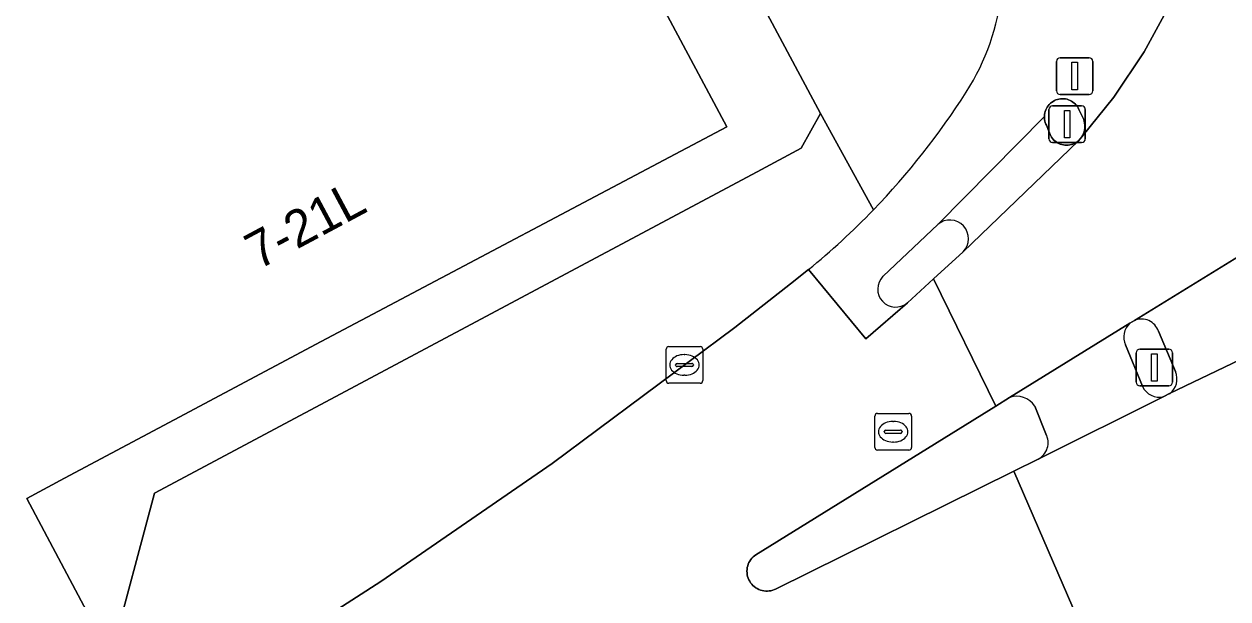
# Model space of a CAD drawing. Extents: x 160304 to 160955, y 383684 to 384161.
# Drawn here: x 160831.27 to 160864.04, y 383919.69 to 383935.34 of the extents above; entities that cross this region are included whole.
import ezdxf

# ---------------------------------------------------------------- set-up
doc = ezdxf.new("R2010")
doc.units = 0
for name, color, linetype in [('IMGEO_Drukknoppaal', 7, 'Continuous'), ('IMGEO_Erf', 7, 'Continuous'), ('IMGEO_Fietspad_open', 7, 'Continuous'), ('IMGEO_Kolk', 7, 'Continuous'), ('IMGEO_Pand', 7, 'Continuous'), ('IMGEO_Pand_nummerreeks', 7, 'Continuous'), ('IMGEO_Rijbaan_lokaal_open', 7, 'Continuous'), ('IMGEO_Rioolput', 7, 'Continuous'), ('IMGEO_Verkeerseiland_open', 7, 'Continuous'), ('IMGEO_Verkeersregelinstallatiepaal', 7, 'Continuous'), ('IMGEO_Voetpad_open', 7, 'Continuous')]:
    doc.layers.add(name, color=color, linetype=linetype)

msp = doc.modelspace()

# ---------------------------------------------------------------- linework, layer by layer
at = {"layer": 'IMGEO_Drukknoppaal'}
for p, q in [((160859.377, 383933.522), (160859.377, 383934.322)), ((160859.377, 383934.322), (160859.377, 383933.522)), ((160859.477, 383934.422), (160860.267, 383934.422)), ((160860.267, 383934.422), (160859.477, 383934.422)), ((160860.367, 383934.322), (160860.367, 383933.522)), ((160860.367, 383933.522), (160860.367, 383934.322)), ((160860.267, 383933.422), (160859.477, 383933.422)), ((160859.477, 383933.422), (160860.267, 383933.422))]:
    msp.add_line(p, q, dxfattribs=at)
msp.add_lwpolyline([(160859.797, 383934.297), (160859.947, 383934.297), (160859.947, 383933.547), (160859.797, 383933.547), (160859.797, 383934.297)], dxfattribs=at)
for centre, start, end in [((160859.477, 383934.322), 90, 180), ((160859.477, 383934.322), 90, 180), ((160860.267, 383934.322), 0, 90), ((160860.267, 383934.322), 360, 90), ((160859.477, 383933.522), 180, 270), ((160859.477, 383933.522), 180, 270), ((160860.267, 383933.522), 270, 0), ((160860.267, 383933.522), 270, 0)]:
    msp.add_arc(centre, 0.1, start, end, dxfattribs=at)
at = {"layer": 'IMGEO_Erf'}
msp.add_lwpolyline([(160838.66, 383959.615), (160836.537, 383958.48), (160850.402, 383932.537), (160839.36, 383926.701), (160835.356, 383924.567), (160832.368, 383922.975), (160831.34, 383922.427), (160832.05, 383921.094), (160833.051, 383919.216), (160833.635, 383918.122), (160834.823, 383922.573), (160851.23, 383931.319), (160852.428, 383931.958), (160852.951, 383932.906)], close=True, dxfattribs=at)
at = {"layer": 'IMGEO_Fietspad_open'}
for points in [[(160854.653, 383928.473), (160856.142, 383929.882), (160859.047, 383932.822), (160859.05, 383932.875), (160859.057, 383932.918), (160859.069, 383932.961), (160859.084, 383933.002), (160859.102, 383933.042), (160859.125, 383933.08), (160859.15, 383933.116), (160859.179, 383933.15), (160859.21, 383933.181), (160859.244, 383933.208), (160859.281, 383933.233), (160859.319, 383933.255), (160859.359, 383933.272), (160859.401, 383933.287), (160859.444, 383933.297), (160859.487, 383933.304), (160859.531, 383933.306), (160859.575, 383933.305), (160859.619, 383933.3), (160859.662, 383933.291), (160859.704, 383933.278), (160859.745, 383933.261), (160859.784, 383933.241), (160859.821, 383933.217), (160859.856, 383933.19), (160859.889, 383933.16), (160859.918, 383933.128), (160859.945, 383933.093), (160859.968, 383933.055), (160859.988, 383933.016), (160860.11, 383932.758), (160860.117, 383932.739), (160860.131, 383932.693), (160860.141, 383932.645), (160860.146, 383932.597), (160860.148, 383932.549), (160860.145, 383932.5), (160860.137, 383932.453), (160860.126, 383932.406), (160860.11, 383932.36), (160860.09, 383932.316), (160860.066, 383932.273), (160860.939, 383933.348), (160861.764, 383934.579), (160862.475, 383935.879)], [(160865.04, 383929.45), (160861.501, 383927.274)], [(160852.622, 383928.654), (160854.187, 383926.77), (160855.317, 383927.751)], [(160862.457, 383925.279), (160866.075, 383927.019)], [(160862.151, 383926.976), (160862.615, 383925.878)]]:
    msp.add_lwpolyline(points, dxfattribs=at)
for centre, radius, start, end in [((160851.538, 383936.927), 6.388, 327.4065, 20.4345), ((160839.739, 383944.438), 20.375, 315.99, 327.4842), ((160839.551, 383944.651), 20.658, 309.2531, 315.9288), ((160854.999, 383928.125), 0.491, 134.8796, 310.3279), ((160861.688, 383926.824), 0.487, 18.1785, 112.5622), ((160862.165, 383925.676), 0.493, 306.2819, 24.1651)]:
    msp.add_arc(centre, radius, start, end, dxfattribs=at)
at = {"layer": 'IMGEO_Kolk'}
for p, q in [((160848.748, 383925.635), (160848.748, 383926.487)), ((160848.823, 383926.561), (160849.675, 383926.561)), ((160849.236, 383926.341), (160849.261, 383926.341)), ((160849.749, 383926.487), (160849.749, 383925.635)), ((160849.007, 383926.055), (160849.007, 383926.067)), ((160849.445, 383926.018), (160849.047, 383926.018)), ((160849.05, 383926.104), (160849.448, 383926.104)), ((160849.491, 383926.067), (160849.491, 383926.055)), ((160849.259, 383925.781), (160849.234, 383925.781)), ((160849.675, 383925.561), (160848.823, 383925.561))]:
    msp.add_line(p, q, dxfattribs=at)
for points in [[(160848.748, 383925.635), (160848.748, 383926.487)], [(160848.823, 383926.561), (160849.675, 383926.561)], [(160849.749, 383926.487), (160849.749, 383925.635)], [(160849.675, 383925.561), (160848.823, 383925.561)]]:
    msp.add_lwpolyline(points, dxfattribs=at)
for centre, radius, start, end in [((160848.825, 383926.485), 0.0765, 91.552, 178.448), ((160848.825, 383926.485), 0.0765, 91.552, 178.448), ((160849.673, 383926.485), 0.0765, 1.552, 88.448), ((160849.673, 383926.485), 0.0765, 1.552, 88.448), ((160849.047, 383926.064), 0.0403, 85.8775, 175.7526), ((160849.044, 383926.054), 0.0366, 178.938, 274.7102), ((160849.448, 383926.061), 0.043, 264.8664, 352.4533), ((160849.452, 383926.066), 0.0386, 1.7309, 96.639), ((160848.825, 383925.637), 0.0765, 181.552, 268.448), ((160848.825, 383925.637), 0.0765, 181.552, 268.448), ((160849.673, 383925.637), 0.0765, 271.552, 358.448), ((160849.673, 383925.637), 0.0765, 271.552, 358.448)]:
    msp.add_arc(centre, radius, start, end, dxfattribs=at)
for centre, major_axis, ratio, start_param, end_param in [((160849.235, 383926.061), (-0.387, 0.002), 0.722429, 4.712389, 7.853982), ((160849.26, 383926.061), (-0.39, 0.002), 0.717154, 1.570796, 4.712389)]:
    msp.add_ellipse(centre, major_axis=major_axis, ratio=ratio, start_param=start_param, end_param=end_param, dxfattribs=at)
at = {"layer": 'IMGEO_Pand'}
msp.add_lwpolyline([(160828.067, 383935.585), (160826.179, 383934.576), (160824.786, 383933.833), (160819.857, 383931.2), (160821.548, 383928.017), (160806.909, 383920.203), (160806.097, 383919.769), (160804.148, 383918.729), (160803.783, 383918.534), (160799.327, 383916.155), (160801.161, 383912.72), (160805.18, 383905.196), (160805.533, 383904.534), (160833.051, 383919.216), (160832.05, 383921.094), (160831.34, 383922.427), (160832.368, 383922.975), (160835.356, 383924.567), (160839.36, 383926.701), (160850.402, 383932.537), (160836.537, 383958.48)], dxfattribs=at)
at = {"layer": 'IMGEO_Rijbaan_lokaal_open'}
for points in [[(160868.727, 383930.635), (160863.244, 383939.754), (160863.233, 383939.149), (160863.146, 383938.213), (160862.981, 383937.315), (160862.9, 383936.816), (160862.841, 383936.678), (160862.475, 383935.879), (160861.764, 383934.579), (160860.939, 383933.348), (160860.066, 383932.273), (160859.971, 383932.161), (160856.834, 383929.139), (160856.029, 383928.402), (160857.722, 383924.941), (160858.097, 383925.173), (160861.373, 383927.195), (160861.501, 383927.274), (160865.04, 383929.45)], [(160860.608, 383917.632), (160858.211, 383923.166), (160851.722, 383919.958), (160851.695, 383919.946), (160851.65, 383919.93), (160851.603, 383919.917), (160851.555, 383919.909), (160851.507, 383919.906), (160851.459, 383919.906), (160851.411, 383919.911), (160851.364, 383919.92), (160851.317, 383919.933), (160851.272, 383919.951), (160851.229, 383919.972), (160851.188, 383919.997), (160851.149, 383920.026), (160851.113, 383920.058), (160851.08, 383920.093), (160851.05, 383920.131), (160851.024, 383920.172), (160851.001, 383920.214), (160850.983, 383920.259), (160850.968, 383920.305), (160850.958, 383920.352), (160850.951, 383920.4), (160850.95, 383920.448), (160850.952, 383920.496), (160850.959, 383920.544), (160850.97, 383920.591), (160850.985, 383920.637), (160851.004, 383920.681), (160851.027, 383920.724), (160851.054, 383920.764), (160851.084, 383920.801), (160851.117, 383920.836), (160851.154, 383920.868), (160851.193, 383920.896), (160857.722, 383924.941), (160856.029, 383928.402), (160855.317, 383927.751), (160854.187, 383926.77), (160852.622, 383928.654), (160852.134, 383928.269), (160850.618, 383927.076), (160845.642, 383923.381), (160840.984, 383920.171), (160829.889, 383913.034)], [(160866.075, 383927.019), (160862.457, 383925.279), (160862.296, 383925.202), (160858.875, 383923.494), (160858.211, 383923.166), (160860.608, 383917.632), (160861.033, 383917.84), (160864.448, 383919.479)]]:
    msp.add_lwpolyline(points, dxfattribs=at)
at = {"layer": 'IMGEO_Rioolput'}
for p, q in [((160854.504, 383924.742), (160855.356, 383924.742)), ((160854.429, 383923.816), (160854.429, 383924.668)), ((160854.917, 383924.522), (160854.942, 383924.522)), ((160855.43, 383924.668), (160855.43, 383923.816)), ((160854.688, 383924.236), (160854.688, 383924.248)), ((160855.126, 383924.199), (160854.728, 383924.199)), ((160854.731, 383924.285), (160855.129, 383924.285)), ((160855.172, 383924.248), (160855.172, 383924.236)), ((160855.356, 383923.742), (160854.504, 383923.742)), ((160854.94, 383923.962), (160854.915, 383923.962))]:
    msp.add_line(p, q, dxfattribs=at)
for points in [[(160854.504, 383924.742), (160855.356, 383924.742)], [(160854.429, 383923.816), (160854.429, 383924.668)], [(160855.43, 383924.668), (160855.43, 383923.816)], [(160855.356, 383923.742), (160854.504, 383923.742)]]:
    msp.add_lwpolyline(points, dxfattribs=at)
for centre, radius, start, end in [((160854.506, 383924.666), 0.0765, 91.552, 178.448), ((160854.506, 383924.666), 0.0765, 91.552, 178.448), ((160855.354, 383924.666), 0.0765, 1.552, 88.448), ((160855.354, 383924.666), 0.0765, 1.552, 88.448), ((160854.728, 383924.245), 0.0403, 85.8775, 175.7526), ((160854.725, 383924.235), 0.0366, 178.938, 274.7102), ((160855.129, 383924.242), 0.043, 264.8664, 352.4533), ((160855.133, 383924.247), 0.0386, 1.7309, 96.639), ((160854.506, 383923.818), 0.0765, 181.552, 268.448), ((160854.506, 383923.818), 0.0765, 181.552, 268.448), ((160855.354, 383923.818), 0.0765, 271.552, 358.448), ((160855.354, 383923.818), 0.0765, 271.552, 358.448)]:
    msp.add_arc(centre, radius, start, end, dxfattribs=at)
for centre, major_axis, ratio, start_param, end_param in [((160854.916, 383924.242), (-0.387, 0.002), 0.722429, 4.712389, 7.853982), ((160854.941, 383924.242), (-0.39, 0.002), 0.717154, 1.570796, 4.712389)]:
    msp.add_ellipse(centre, major_axis=major_axis, ratio=ratio, start_param=start_param, end_param=end_param, dxfattribs=at)
at = {"layer": 'IMGEO_Verkeerseiland_open'}
msp.add_lwpolyline([(160859.971, 383932.161), (160860.066, 383932.273), (160860.09, 383932.316), (160860.11, 383932.36), (160860.126, 383932.406), (160860.137, 383932.453), (160860.145, 383932.5), (160860.148, 383932.549), (160860.146, 383932.597), (160860.141, 383932.645), (160860.131, 383932.693), (160860.117, 383932.739), (160860.11, 383932.758), (160859.988, 383933.016), (160859.968, 383933.055), (160859.945, 383933.093), (160859.918, 383933.128), (160859.889, 383933.16), (160859.856, 383933.19), (160859.821, 383933.217), (160859.784, 383933.241), (160859.745, 383933.261), (160859.704, 383933.278), (160859.662, 383933.291), (160859.619, 383933.3), (160859.575, 383933.305), (160859.531, 383933.306), (160859.487, 383933.304), (160859.444, 383933.297), (160859.401, 383933.287), (160859.359, 383933.272), (160859.319, 383933.255), (160859.281, 383933.233), (160859.244, 383933.208), (160859.21, 383933.181), (160859.179, 383933.15), (160859.15, 383933.116), (160859.125, 383933.08), (160859.102, 383933.042), (160859.084, 383933.002), (160859.069, 383932.961), (160859.057, 383932.918), (160859.05, 383932.875), (160859.047, 383932.822), (160859.047, 383932.787), (160859.051, 383932.743), (160859.06, 383932.7), (160859.072, 383932.658), (160859.088, 383932.616), (160859.1, 383932.59), (160859.184, 383932.378), (160859.2, 383932.337), (160859.219, 383932.298), (160859.242, 383932.26), (160859.268, 383932.225), (160859.297, 383932.192), (160859.329, 383932.161), (160859.363, 383932.134), (160859.4, 383932.11), (160859.439, 383932.089), (160859.479, 383932.072), (160859.521, 383932.059), (160859.564, 383932.049), (160859.607, 383932.043), (160859.651, 383932.041), (160859.695, 383932.043), (160859.738, 383932.049), (160859.781, 383932.059), (160859.823, 383932.073), (160859.863, 383932.09), (160859.902, 383932.111), (160859.939, 383932.135)], close=True, dxfattribs=at)
for points in [[(160856.142, 383929.882), (160854.653, 383928.473)], [(160855.317, 383927.751), (160856.029, 383928.402), (160856.834, 383929.139)], [(160861.501, 383927.274), (160861.373, 383927.195)], [(160862.615, 383925.878), (160862.151, 383926.976)], [(160861.258, 383926.604), (160861.715, 383925.484)], [(160858.097, 383925.173), (160857.722, 383924.941), (160851.193, 383920.896), (160851.154, 383920.868), (160851.117, 383920.836), (160851.084, 383920.801), (160851.054, 383920.764), (160851.027, 383920.724), (160851.004, 383920.681), (160850.985, 383920.637), (160850.97, 383920.591), (160850.959, 383920.544), (160850.952, 383920.496), (160850.95, 383920.448), (160850.951, 383920.4), (160850.958, 383920.352), (160850.968, 383920.305), (160850.983, 383920.259), (160851.001, 383920.214), (160851.024, 383920.172), (160851.05, 383920.131), (160851.08, 383920.093), (160851.113, 383920.058), (160851.149, 383920.026), (160851.188, 383919.997), (160851.229, 383919.972), (160851.272, 383919.951), (160851.317, 383919.933), (160851.364, 383919.92), (160851.411, 383919.911), (160851.459, 383919.906), (160851.507, 383919.906), (160851.555, 383919.909), (160851.603, 383919.917), (160851.65, 383919.93), (160851.695, 383919.946), (160851.722, 383919.958), (160858.211, 383923.166)], [(160862.296, 383925.202), (160862.457, 383925.279)], [(160859.087, 383924.185), (160858.783, 383924.936)], [(160858.211, 383923.166), (160858.875, 383923.494)]]:
    msp.add_lwpolyline(points, dxfattribs=at)
for centre, radius, start, end in [((160856.473, 383929.497), 0.508, 315.2447, 130.6844), ((160854.999, 383928.125), 0.491, 134.8796, 310.3279), ((160861.691, 383926.827), 0.486, 130.7573, 207.2201), ((160861.688, 383926.824), 0.487, 18.1785, 112.5622), ((160862.165, 383925.676), 0.493, 306.2819, 24.1651), ((160862.167, 383925.676), 0.491, 203.0308, 285.1881), ((160858.295, 383924.635), 0.573, 31.6627, 110.2192), ((160858.642, 383923.944), 0.506, 297.409, 28.4788)]:
    msp.add_arc(centre, radius, start, end, dxfattribs=at)
at = {"layer": 'IMGEO_Verkeersregelinstallatiepaal'}
for p, q in [((160859.17, 383932.213), (160859.17, 383933.013)), ((160859.17, 383933.013), (160859.17, 383932.213)), ((160859.27, 383933.113), (160860.06, 383933.113)), ((160860.06, 383933.113), (160859.27, 383933.113)), ((160860.16, 383933.013), (160860.16, 383932.213)), ((160860.16, 383932.213), (160860.16, 383933.013)), ((160860.06, 383932.113), (160859.27, 383932.113)), ((160859.27, 383932.113), (160860.06, 383932.113)), ((160861.543, 383925.59), (160861.543, 383926.39)), ((160861.543, 383926.39), (160861.543, 383925.59)), ((160861.643, 383926.49), (160862.433, 383926.49)), ((160862.433, 383926.49), (160861.643, 383926.49)), ((160862.533, 383926.39), (160862.533, 383925.59)), ((160862.533, 383925.59), (160862.533, 383926.39)), ((160862.433, 383925.49), (160861.643, 383925.49)), ((160861.643, 383925.49), (160862.433, 383925.49))]:
    msp.add_line(p, q, dxfattribs=at)
for points in [[(160859.59, 383932.988), (160859.74, 383932.988), (160859.74, 383932.238), (160859.59, 383932.238), (160859.59, 383932.988)], [(160861.963, 383926.365), (160862.113, 383926.365), (160862.113, 383925.615), (160861.963, 383925.615), (160861.963, 383926.365)]]:
    msp.add_lwpolyline(points, dxfattribs=at)
for centre, start, end in [((160859.27, 383933.013), 90, 180), ((160859.27, 383933.013), 90, 180), ((160860.06, 383933.013), 0, 90), ((160860.06, 383933.013), 360, 90), ((160859.27, 383932.213), 180, 270), ((160859.27, 383932.213), 180, 270), ((160860.06, 383932.213), 270, 0), ((160860.06, 383932.213), 270, 0), ((160861.643, 383926.39), 90, 180), ((160861.643, 383926.39), 90, 180), ((160862.433, 383926.39), 0, 90), ((160862.433, 383926.39), 360, 90), ((160861.643, 383925.59), 180, 270), ((160861.643, 383925.59), 180, 270), ((160862.433, 383925.59), 270, 0), ((160862.433, 383925.59), 270, 0)]:
    msp.add_arc(centre, 0.1, start, end, dxfattribs=at)
at = {"layer": 'IMGEO_Voetpad_open'}
for points in [[(160839.632, 383960.211), (160838.66, 383959.615), (160852.951, 383932.906), (160854.393, 383930.282)], [(160854.393, 383930.282), (160852.951, 383932.906), (160852.428, 383931.958), (160851.23, 383931.319), (160834.823, 383922.573), (160833.635, 383918.122), (160833.051, 383919.216), (160831.42, 383916.815), (160831.505, 383916.657), (160807.312, 383903.772), (160807.237, 383903.913), (160805.698, 383904.226), (160805.533, 383904.534), (160805.18, 383905.196), (160804.784, 383904.985), (160800.773, 383912.513), (160799.631, 383911.906), (160798.165, 383911.113), (160795.078, 383909.479), (160792.783, 383908.2)], [(160856.834, 383929.139), (160859.971, 383932.161), (160859.939, 383932.135), (160859.902, 383932.111), (160859.863, 383932.09), (160859.823, 383932.073), (160859.781, 383932.059), (160859.738, 383932.049), (160859.695, 383932.043), (160859.651, 383932.041), (160859.607, 383932.043), (160859.564, 383932.049), (160859.521, 383932.059), (160859.479, 383932.072), (160859.439, 383932.089), (160859.4, 383932.11), (160859.363, 383932.134), (160859.329, 383932.161), (160859.297, 383932.192), (160859.268, 383932.225), (160859.242, 383932.26), (160859.219, 383932.298), (160859.2, 383932.337), (160859.184, 383932.378), (160859.1, 383932.59), (160859.088, 383932.616), (160859.072, 383932.658), (160859.06, 383932.7), (160859.051, 383932.743), (160859.047, 383932.787), (160859.047, 383932.822), (160856.142, 383929.882)], [(160815.719, 383903.242), (160829.889, 383913.034), (160840.984, 383920.171), (160845.642, 383923.381), (160850.618, 383927.076), (160852.134, 383928.269), (160852.622, 383928.654)], [(160861.373, 383927.195), (160858.097, 383925.173)], [(160861.715, 383925.484), (160861.258, 383926.604)], [(160858.875, 383923.494), (160862.296, 383925.202)], [(160858.783, 383924.936), (160859.087, 383924.185)]]:
    msp.add_lwpolyline(points, dxfattribs=at)
for centre, radius, start, end in [((160851.538, 383936.927), 6.388, 327.4065, 20.4345), ((160839.739, 383944.438), 20.375, 315.99, 327.4842), ((160839.551, 383944.651), 20.658, 309.2531, 315.9288), ((160856.473, 383929.497), 0.508, 315.2447, 130.6844), ((160861.691, 383926.827), 0.486, 130.7573, 207.2201), ((160862.167, 383925.676), 0.491, 203.0308, 285.1881), ((160858.295, 383924.635), 0.573, 31.6627, 110.2192), ((160858.642, 383923.944), 0.506, 297.409, 28.4788)]:
    msp.add_arc(centre, radius, start, end, dxfattribs=at)

# ---------------------------------------------------------------- texts
at = {"layer": 'IMGEO_Pand_nummerreeks'}
msp.add_text('7-21L', height=1, rotation=28.1551, dxfattribs=at).set_placement((160837.645, 383928.638))

doc.saveas('drawing.dxf')
